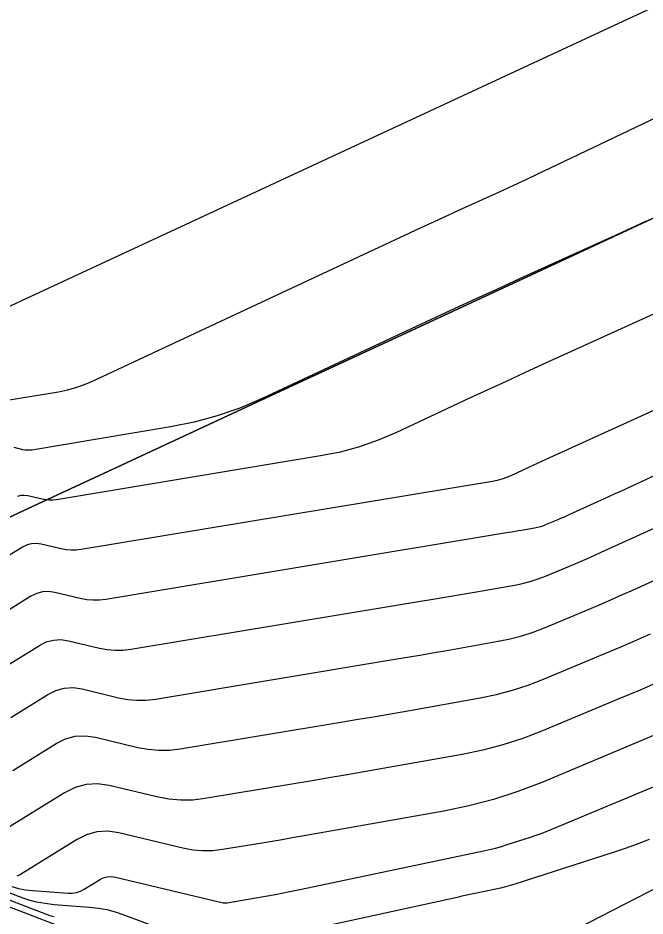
# Model space of a CAD drawing. Extents: x 1354696 to 1366163, y 660729 to 670380.
# Drawn here: x 1361415.7 to 1361435.38, y 664723.95 to 664752.12 of the extents above; entities that cross this region are included whole.
import ezdxf

# ---------------------------------------------------------------- set-up
doc = ezdxf.new("R2010")
doc.units = 0
for name, color, linetype in [('R_Contours', 7, 'Continuous'), ('R_Erosion', 7, 'Continuous'), ('R_Fin Surface', 7, 'Continuous')]:
    doc.layers.add(name, color=color, linetype=linetype)

msp = doc.modelspace()

# ---------------------------------------------------------------- linework, layer by layer
at = {"layer": 'R_Contours'}
for points in [[(1361415.358, 664740.131), (1361416.975, 664740.399), (1361417.251, 664740.455), (1361417.52, 664740.528), (1361417.784, 664740.62), (1361418.043, 664740.73), (1361428.485, 664745.608), (1361428.775, 664745.743), (1361429.066, 664745.878), (1361429.357, 664746.011), (1361429.648, 664746.144), (1361430.815, 664746.674), (1361431.106, 664746.807), (1361431.396, 664746.941), (1361431.686, 664747.077), (1361431.976, 664747.214), (1361442.021, 664752.001)], [(1361435.417, 664745.746), (1361434.65, 664745.396), (1361431.577, 664744), (1361430.809, 664743.65), (1361430.042, 664743.298), (1361429.276, 664742.944), (1361428.511, 664742.588), (1361423.361, 664740.182), (1361422.666, 664739.885), (1361421.955, 664739.638), (1361421.229, 664739.44), (1361420.487, 664739.291), (1361416.134, 664738.568), (1361416.064, 664738.56), (1361415.994, 664738.559), (1361415.925, 664738.565), (1361415.855, 664738.578), (1361415.578, 664738.645)], [(1361439.907, 664744.763), (1361432.165, 664741.247), (1361431.591, 664740.985), (1361431.017, 664740.722), (1361430.444, 664740.457), (1361429.872, 664740.191), (1361427.583, 664739.122), (1361427.005, 664738.875), (1361426.414, 664738.669), (1361425.81, 664738.504), (1361425.194, 664738.381), (1361416.91, 664737.006), (1361416.796, 664736.993), (1361416.682, 664736.991), (1361416.569, 664737.001), (1361416.456, 664737.022), (1361416.004, 664737.13), (1361415.894, 664737.146), (1361415.786, 664737.14), (1361415.682, 664737.112)], [(1361445.594, 664744.326), (1361432.267, 664738.273), (1361432.129, 664738.21), (1361431.991, 664738.147), (1361431.854, 664738.084), (1361431.716, 664738.02), (1361431.168, 664737.763), (1361431.029, 664737.704), (1361430.887, 664737.655), (1361430.742, 664737.615), (1361430.594, 664737.585), (1361417.686, 664735.443), (1361417.527, 664735.425), (1361417.37, 664735.423), (1361417.212, 664735.436), (1361417.056, 664735.466), (1361416.431, 664735.616), (1361416.277, 664735.638), (1361416.128, 664735.63), (1361415.984, 664735.591), (1361415.845, 664735.521), (1361415.216, 664735.129)], [(1361446.943, 664743.022), (1361434.608, 664737.272), (1361434.429, 664737.189), (1361434.25, 664737.106), (1361434.071, 664737.024), (1361433.891, 664736.942), (1361432.991, 664736.532), (1361432.903, 664736.492), (1361432.814, 664736.453), (1361432.725, 664736.415), (1361432.636, 664736.377), (1361432.279, 664736.228), (1361432.189, 664736.193), (1361432.097, 664736.163), (1361432.004, 664736.139), (1361431.91, 664736.119), (1361431.499, 664736.046), (1361431.399, 664736.029), (1361431.298, 664736.012), (1361431.198, 664735.994), (1361431.098, 664735.978), (1361418.461, 664733.881), (1361418.259, 664733.857), (1361418.057, 664733.854), (1361417.856, 664733.872), (1361417.656, 664733.909), (1361416.857, 664734.101), (1361416.66, 664734.13), (1361416.47, 664734.119), (1361416.286, 664734.069), (1361416.108, 664733.98), (1361415.304, 664733.479)], [(1361415.392, 664731.829), (1361416.372, 664732.439), (1361416.588, 664732.547), (1361416.812, 664732.608), (1361417.044, 664732.621), (1361417.283, 664732.587), (1361418.257, 664732.353), (1361418.5, 664732.307), (1361418.745, 664732.286), (1361418.991, 664732.29), (1361419.237, 664732.318), (1361429.343, 664733.995), (1361429.59, 664734.036), (1361429.837, 664734.078), (1361430.084, 664734.121), (1361430.33, 664734.164), (1361431.341, 664734.343), (1361431.574, 664734.391), (1361431.803, 664734.452), (1361432.029, 664734.525), (1361432.25, 664734.61), (1361433.13, 664734.978), (1361433.349, 664735.071), (1361433.568, 664735.165), (1361433.786, 664735.261), (1361434.003, 664735.359), (1361436.218, 664736.369)], [(1361415.48, 664730.179), (1361416.635, 664730.898), (1361416.89, 664731.026), (1361417.154, 664731.097), (1361417.427, 664731.113), (1361417.709, 664731.072), (1361418.857, 664730.797), (1361419.144, 664730.742), (1361419.433, 664730.717), (1361419.722, 664730.722), (1361420.013, 664730.755), (1361427.588, 664732.013), (1361427.982, 664732.078), (1361428.375, 664732.145), (1361428.769, 664732.213), (1361429.162, 664732.282), (1361430.773, 664732.568), (1361431.144, 664732.644), (1361431.509, 664732.74), (1361431.868, 664732.856), (1361432.221, 664732.993), (1361433.623, 664733.579), (1361433.973, 664733.727), (1361434.321, 664733.877), (1361434.669, 664734.031), (1361435.015, 664734.187), (1361438.546, 664735.796)], [(1361415.538, 664728.51), (1361416.898, 664729.357), (1361417.192, 664729.504), (1361417.496, 664729.587), (1361417.811, 664729.604), (1361418.136, 664729.558), (1361419.457, 664729.24), (1361419.788, 664729.178), (1361420.12, 664729.149), (1361420.454, 664729.154), (1361420.788, 664729.193), (1361425.833, 664730.03), (1361426.374, 664730.12), (1361426.914, 664730.212), (1361427.454, 664730.306), (1361427.993, 664730.4), (1361430.204, 664730.792), (1361430.714, 664730.896), (1361431.215, 664731.029), (1361431.708, 664731.188), (1361432.193, 664731.376), (1361434.116, 664732.18), (1361434.596, 664732.383), (1361435.075, 664732.589), (1361435.551, 664732.8)], [(1361435.828, 664731.302), (1361435.22, 664731.039), (1361434.609, 664730.781), (1361432.164, 664729.758), (1361431.547, 664729.52), (1361430.92, 664729.317), (1361430.283, 664729.149), (1361429.636, 664729.016), (1361426.613, 664728.481), (1361426.033, 664728.379), (1361425.452, 664728.279), (1361424.872, 664728.18), (1361424.291, 664728.083), (1361421.564, 664727.63), (1361421.185, 664727.586), (1361420.808, 664727.581), (1361420.432, 664727.613), (1361420.058, 664727.684), (1361418.562, 664728.043), (1361418.194, 664728.096), (1361417.838, 664728.076), (1361417.494, 664727.983), (1361417.161, 664727.816), (1361415.166, 664726.574)], [(1361435.843, 664729.695), (1361435.103, 664729.382), (1361432.135, 664728.141), (1361431.387, 664727.852), (1361430.626, 664727.606), (1361429.853, 664727.402), (1361429.068, 664727.24), (1361424.615, 664726.452), (1361424.303, 664726.397), (1361423.991, 664726.343), (1361423.679, 664726.29), (1361423.367, 664726.238), (1361422.117, 664726.031), (1361421.806, 664725.995), (1361421.495, 664725.99), (1361421.186, 664726.017), (1361420.877, 664726.075), (1361418.866, 664726.558), (1361418.515, 664726.608), (1361418.176, 664726.589), (1361417.848, 664726.5), (1361417.531, 664726.342), (1361415.774, 664725.248), (1361415.718, 664725.219), (1361415.66, 664725.199)], [(1361415.51, 664724.87), (1361415.721, 664724.814), (1361415.935, 664724.774), (1361416.154, 664724.749), (1361417.263, 664724.665), (1361417.4, 664724.665), (1361417.532, 664724.686), (1361417.658, 664724.728), (1361417.78, 664724.792), (1361418.255, 664725.087), (1361418.376, 664725.148), (1361418.501, 664725.182), (1361418.631, 664725.189), (1361418.765, 664725.17), (1361422.094, 664724.371), (1361422.137, 664724.362), (1361422.181, 664724.359), (1361422.224, 664724.359), (1361422.268, 664724.364), (1361422.443, 664724.393), (1361422.486, 664724.401), (1361422.53, 664724.408), (1361422.574, 664724.416), (1361422.617, 664724.423), (1361423.77, 664724.627), (1361423.977, 664724.665), (1361424.183, 664724.704), (1361424.389, 664724.745), (1361424.595, 664724.787), (1361430.313, 664725.993), (1361430.5, 664726.035), (1361430.686, 664726.082), (1361430.87, 664726.133), (1361431.054, 664726.19), (1361431.784, 664726.424), (1361431.966, 664726.485), (1361432.146, 664726.549), (1361432.325, 664726.617), (1361432.503, 664726.69), (1361436.043, 664728.169)], [(1361435.507, 664726.345), (1361435.133, 664726.202), (1361434.756, 664726.068), (1361434.376, 664725.941), (1361431.295, 664724.951), (1361431.146, 664724.905), (1361430.997, 664724.864), (1361430.846, 664724.826), (1361430.695, 664724.792), (1361430.087, 664724.664), (1361429.935, 664724.631), (1361429.783, 664724.599), (1361429.631, 664724.566), (1361429.479, 664724.533), (1361422.852, 664723.081)], [(1361417.37, 664723.482), (1361412.42, 664725.382)], [(1361413.146, 664725.325), (1361416.56, 664724.015), (1361416.697, 664723.968), (1361416.836, 664723.931)], [(1361420.179, 664723.548), (1361419.029, 664723.98), (1361418.765, 664724.069), (1361418.496, 664724.138), (1361418.224, 664724.189), (1361417.947, 664724.219), (1361416.83, 664724.304), (1361416.554, 664724.336), (1361416.281, 664724.386), (1361416.013, 664724.457), (1361415.75, 664724.547), (1361413.873, 664725.267)], [(1361433.27, 664723.57), (1361436.607, 664725.286)]]:
    msp.add_lwpolyline(points, dxfattribs=at)
at = {"layer": 'R_Erosion'}
for points in [[(1361387.365, 664723.431), (1361389.534, 664724.438), (1361389.696, 664724.513), (1361391.9, 664725.537), (1361396.435, 664727.642), (1361400.97, 664729.748), (1361404.362, 664731.322), (1361405.505, 664731.853), (1361410.04, 664733.959), (1361412.371, 664735.041), (1361414.575, 664736.064), (1361416.646, 664737.025), (1361419.11, 664738.17), (1361423.645, 664740.275), (1361427.038, 664741.85), (1361428.18, 664742.381), (1361432.716, 664744.486), (1361437.251, 664746.592)], [(1361437.251, 664746.592), (1361432.716, 664744.486), (1361428.18, 664742.381), (1361427.038, 664741.85), (1361423.645, 664740.275), (1361419.11, 664738.17), (1361416.646, 664737.025), (1361414.575, 664736.064), (1361412.371, 664735.041), (1361410.04, 664733.959), (1361405.505, 664731.853), (1361404.362, 664731.322), (1361400.97, 664729.748), (1361396.435, 664727.642), (1361391.9, 664725.537), (1361389.696, 664724.513), (1361389.534, 664724.438), (1361387.365, 664723.431)]]:
    msp.add_lwpolyline(points, dxfattribs=at)
at = {"layer": 'R_Fin Surface'}
msp.add_line((1361399.686, 664735.766), (1361443.222, 664755.979), dxfattribs=at)

doc.saveas('drawing.dxf')
